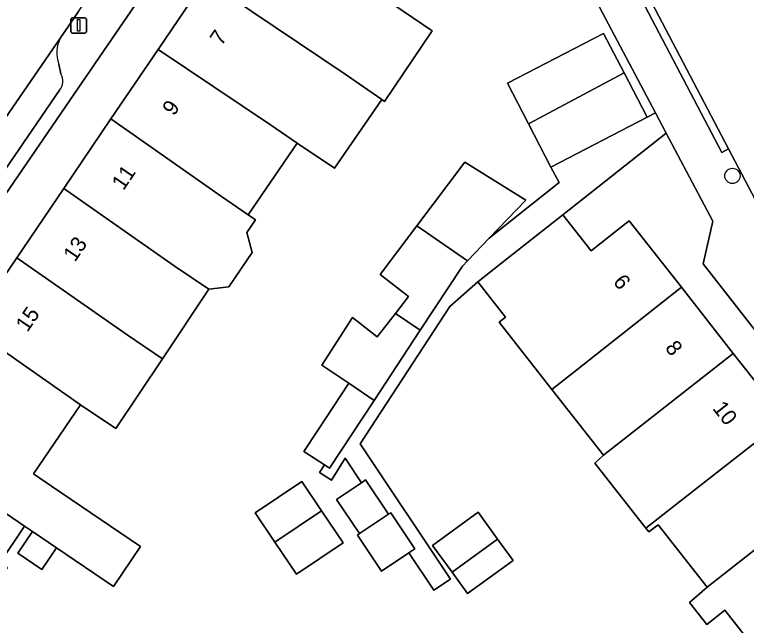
# Model space of a CAD drawing. Extents: x 157320 to 158835, y 386650 to 388491.
# Drawn here: x 157686.49 to 157733.59, y 387554.12 to 387593.4 of the extents above; entities that cross this region are included whole.
import ezdxf

# ---------------------------------------------------------------- set-up
doc = ezdxf.new("R2010")
doc.units = 0
for name, color, linetype in [('IMGEO_Boom', 7, 'Continuous'), ('IMGEO_Erf', 7, 'Continuous'), ('IMGEO_Lichtmast', 7, 'Continuous'), ('IMGEO_Pand', 7, 'Continuous'), ('IMGEO_Pand_nummerreeks', 7, 'Continuous'), ('IMGEO_Parkeervlak_open', 7, 'Continuous'), ('IMGEO_Rijbaan_lokaal_open', 7, 'Continuous'), ('IMGEO_Voetpad_open', 7, 'Continuous')]:
    doc.layers.add(name, color=color, linetype=linetype)

msp = doc.modelspace()

# ---------------------------------------------------------------- linework, layer by layer
at = {"layer": 'IMGEO_Boom'}
msp.add_circle((157732.692, 387583.024), 0.489, dxfattribs=at)
at = {"layer": 'IMGEO_Erf'}
for points in [[(157683.592, 387573.291), (157686.623, 387577.758), (157689.656, 387582.226), (157692.687, 387586.693), (157695.719, 387591.162), (157698.751, 387595.629), (157701.836, 387600.175), (157703.199, 387599.386), (157704.915, 387601.899), (157706.636, 387602.828), (157705.427, 387605.064), (157710.429, 387607.767), (157715.302, 387610.401), (157712.78, 387615.384), (157707.158, 387612.356), (157706.257, 387611.54), (157692.204, 387591.043), (157667.746, 387555.368)], [(157708.823, 387563.296), (157707.766, 387564.869), (157706.883, 387563.467), (157706.119, 387563.948), (157706.438, 387564.433), (157705.112, 387565.304), (157705.978, 387566.621), (157707.996, 387569.69), (157706.259, 387570.858), (157708.243, 387573.91), (157709.824, 387572.678), (157710.995, 387574.18), (157711.84, 387575.263), (157710.021, 387576.682), (157712.376, 387579.808), (157715.467, 387583.909), (157719.39, 387581.457), (157717.037, 387579.016), (157721.542, 387582.597), (157721.001, 387583.585), (157719.555, 387586.376), (157718.204, 387588.985), (157724.397, 387592.193), (157725.716, 387589.646), (157727.194, 387586.793), (157727.739, 387587.082), (157719.417, 387602.787)], [(157710.829, 387594.072), (157713.365, 387592.357), (157710.294, 387587.817), (157710.13, 387587.931), (157707.068, 387583.534), (157704.671, 387585.141), (157701.518, 387580.526), (157701.988, 387580.206), (157701.442, 387579.39), (157701.768, 387578.094), (157700.287, 387575.882), (157698.999, 387575.741), (157696.003, 387571.263), (157693.008, 387566.789), (157690.733, 387568.312), (157687.709, 387563.856), (157688.871, 387563.067), (157694.584, 387559.188), (157692.844, 387556.624), (157689.185, 387559.107), (157688.244, 387557.719), (157686.697, 387558.769), (157687.639, 387560.156), (157687.13, 387560.501), (157685.536, 387558.152)], [(157734.401, 387552.311), (157732.211, 387555.104), (157731.037, 387554.184), (157729.939, 387555.584), (157731.059, 387556.57), (157727.902, 387560.594), (157727.311, 387560.131), (157727.116, 387560.38), (157723.836, 387564.561), (157724.394, 387565.064), (157721.076, 387569.293), (157717.673, 387573.619), (157718.082, 387573.941), (157716.295, 387576.212), (157714.5, 387574.631), (157708.734, 387565.797), (157714.534, 387557.092), (157713.471, 387556.378), (157711.861, 387558.775), (157710.112, 387557.599), (157708.551, 387559.922), (157708.692, 387560.017), (157707.215, 387562.216), (157708.823, 387563.296)]]:
    msp.add_lwpolyline(points, dxfattribs=at)
for points in [[(157728.437, 387585.765), (157721.779, 387580.526), (157723.598, 387578.214), (157725.367, 387579.606), (157726.042, 387580.137), (157729.403, 387575.865), (157732.748, 387571.614), (157736.08, 387567.379), (157739.424, 387563.129), (157742.762, 387558.887), (157746.294, 387554.397), (157743.821, 387552.451), (157745.607, 387550.181), (157749.611, 387553.306), (157746.726, 387556.998), (157730.809, 387577.363), (157731.431, 387580.114)], [(157703.242, 387559.473), (157701.975, 387561.357), (157704.975, 387563.373), (157706.242, 387561.489), (157707.631, 387559.422), (157704.631, 387557.406)], [(157716.323, 387561.389), (157717.576, 387559.66), (157718.568, 387558.291), (157715.639, 387556.168), (157714.646, 387557.537), (157713.393, 387559.265)]]:
    msp.add_lwpolyline(points, close=True, dxfattribs=at)
at = {"layer": 'IMGEO_Lichtmast'}
for p, q in [((157690.115, 387592.301), (157690.115, 387593.101)), ((157690.115, 387593.101), (157690.115, 387592.301)), ((157690.215, 387593.201), (157691.005, 387593.201)), ((157691.005, 387593.201), (157690.215, 387593.201)), ((157691.105, 387593.101), (157691.105, 387592.301)), ((157691.105, 387592.301), (157691.105, 387593.101)), ((157691.005, 387592.201), (157690.215, 387592.201)), ((157690.215, 387592.201), (157691.005, 387592.201))]:
    msp.add_line(p, q, dxfattribs=at)
msp.add_lwpolyline([(157690.535, 387593.076), (157690.685, 387593.076), (157690.685, 387592.326), (157690.535, 387592.326), (157690.535, 387593.076)], dxfattribs=at)
for centre, start, end in [((157690.215, 387593.101), 90, 180), ((157690.215, 387593.101), 90, 180), ((157691.005, 387593.101), 0, 90), ((157691.005, 387593.101), 360, 90), ((157690.215, 387592.301), 180, 270), ((157690.215, 387592.301), 180, 270), ((157691.005, 387592.301), 270, 0), ((157691.005, 387592.301), 270, 0)]:
    msp.add_arc(centre, 0.1, start, end, dxfattribs=at)
at = {"layer": 'IMGEO_Pand'}
for points in [[(157709.14, 387595.226), (157709.21, 387595.329), (157703.199, 387599.386), (157701.836, 387600.175), (157698.751, 387595.629), (157707.759, 387589.578), (157710.13, 387587.931), (157710.294, 387587.817), (157713.365, 387592.357), (157710.829, 387594.072)], [(157698.751, 387595.629), (157695.719, 387591.162), (157702.953, 387586.313), (157704.671, 387585.141), (157707.068, 387583.534), (157710.13, 387587.931), (157707.759, 387589.578)], [(157725.716, 387589.646), (157724.397, 387592.193), (157718.204, 387588.985), (157719.555, 387586.376)], [(157692.687, 387586.693), (157699.802, 387581.697), (157701.518, 387580.526), (157704.671, 387585.141), (157702.953, 387586.313), (157695.719, 387591.162)], [(157725.716, 387589.646), (157719.555, 387586.376), (157721.001, 387583.585), (157727.194, 387586.793)], [(157699.802, 387581.697), (157692.687, 387586.693), (157689.656, 387582.226), (157696.763, 387577.245), (157698.999, 387575.741), (157700.287, 387575.882), (157701.768, 387578.094), (157701.442, 387579.39), (157701.988, 387580.206), (157701.518, 387580.526)], [(157719.39, 387581.457), (157715.467, 387583.909), (157712.376, 387579.808), (157715.631, 387577.556), (157717.037, 387579.016)], [(157698.999, 387575.741), (157696.763, 387577.245), (157689.656, 387582.226), (157686.623, 387577.758), (157693.726, 387572.794), (157696.003, 387571.263)], [(157729.403, 387575.865), (157726.042, 387580.137), (157725.367, 387579.606), (157723.598, 387578.214), (157721.779, 387580.526), (157717.85, 387577.435), (157716.295, 387576.212), (157718.082, 387573.941), (157717.673, 387573.619), (157721.076, 387569.293), (157722.669, 387570.543)], [(157710.995, 387574.18), (157712.602, 387573.104), (157715.312, 387577.224), (157715.631, 387577.556), (157712.376, 387579.808), (157710.021, 387576.682), (157711.84, 387575.263)], [(157683.592, 387573.291), (157690.733, 387568.312), (157693.008, 387566.789), (157696.003, 387571.263), (157693.726, 387572.794), (157686.623, 387577.758)], [(157724.394, 387565.064), (157725.983, 387566.318), (157732.748, 387571.614), (157729.403, 387575.865), (157722.669, 387570.543), (157721.076, 387569.293)], [(157712.602, 387573.104), (157710.995, 387574.18), (157709.824, 387572.678), (157708.243, 387573.91), (157706.259, 387570.858), (157707.996, 387569.69), (157709.632, 387568.589)], [(157690.733, 387568.312), (157683.592, 387573.291), (157680.423, 387568.621), (157683.052, 387566.836), (157681.403, 387564.406), (157687.13, 387560.501), (157687.639, 387560.156), (157689.185, 387559.107), (157692.844, 387556.624), (157694.584, 387559.188), (157688.871, 387563.067), (157687.709, 387563.856)], [(157724.394, 387565.064), (157723.836, 387564.561), (157727.116, 387560.38), (157729.298, 387562.094), (157736.08, 387567.379), (157732.748, 387571.614), (157725.983, 387566.318)], [(157709.632, 387568.589), (157707.996, 387569.69), (157705.978, 387566.621), (157705.112, 387565.304), (157706.438, 387564.433), (157706.76, 387564.221)], [(157731.059, 387556.57), (157739.424, 387563.129), (157736.08, 387567.379), (157729.298, 387562.094), (157727.116, 387560.38), (157727.311, 387560.131), (157727.902, 387560.594)], [(157681.146, 387554.299), (157682.886, 387553.184), (157686.029, 387557.817), (157685.536, 387558.152), (157687.13, 387560.501), (157681.403, 387564.406), (157679.759, 387561.983), (157677.05, 387563.822), (157673.928, 387559.222)], [(157703.242, 387559.473), (157706.242, 387561.489), (157704.975, 387563.373), (157701.975, 387561.357)], [(157708.823, 387563.296), (157707.215, 387562.216), (157708.692, 387560.017), (157710.558, 387561.271), (157709.081, 387563.47)], [(157731.059, 387556.57), (157729.939, 387555.584), (157731.037, 387554.184), (157732.211, 387555.104), (157734.401, 387552.311), (157735.993, 387553.592), (157742.762, 387558.887), (157739.424, 387563.129)], [(157706.242, 387561.489), (157703.242, 387559.473), (157704.631, 387557.406), (157707.631, 387559.422)], [(157710.697, 387561.365), (157710.558, 387561.271), (157708.692, 387560.017), (157708.551, 387559.922), (157710.112, 387557.599), (157711.861, 387558.775), (157712.258, 387559.042)], [(157717.576, 387559.66), (157716.323, 387561.389), (157713.393, 387559.265), (157714.646, 387557.537)], [(157689.185, 387559.107), (157687.639, 387560.156), (157686.697, 387558.769), (157688.244, 387557.719)], [(157717.576, 387559.66), (157714.646, 387557.537), (157715.639, 387556.168), (157718.568, 387558.291)]]:
    msp.add_lwpolyline(points, close=True, dxfattribs=at)
at = {"layer": 'IMGEO_Parkeervlak_open'}
for points in [[(157689.434, 387591.911), (157684.429, 387584.633), (157676.142, 387572.505)], [(157689.459, 387589.587), (157689.343, 387590.209)], [(157679.172, 387573.705), (157683.29, 387579.668), (157689.373, 387588.533)]]:
    msp.add_lwpolyline(points, dxfattribs=at)
for centre, radius, start, end in [((157691.364, 387590.954), 2.154, 153.6369, 200.2421), ((157688.758, 387589.114), 0.846, 316.6502, 34.0205)]:
    msp.add_arc(centre, radius, start, end, dxfattribs=at)
at = {"layer": 'IMGEO_Rijbaan_lokaal_open'}
for points in [[(157704.707, 387637.298), (157708.819, 387629.59), (157711.79, 387623.962), (157714.525, 387618.81), (157714.825, 387618.222), (157718.741, 387610.836), (157724.678, 387599.557), (157727.511, 387594.161), (157732.446, 387584.764), (157733.945, 387581.909), (157734.292, 387581.255)], [(157700.397, 387615.747), (157700.009, 387615.204), (157690.96, 387602.031), (157687.865, 387597.52), (157685.678, 387594.352), (157685.555, 387594.174), (157678.803, 387584.395), (157672.994, 387575.888), (157671.645, 387573.913), (157659.127, 387555.582), (157658.08, 387554.049), (157661.745, 387551.433), (157665.014, 387556.216), (157672.207, 387566.745), (157675.697, 387571.853), (157676.142, 387572.505), (157684.429, 387584.633), (157689.434, 387591.911), (157690.592, 387593.594), (157696.959, 387602.862), (157697.087, 387603.049), (157699.183, 387606.1), (157703.869, 387612.921)]]:
    msp.add_lwpolyline(points, dxfattribs=at)
at = {"layer": 'IMGEO_Voetpad_open'}
for points in [[(157714.825, 387618.222), (157714.525, 387618.81), (157713.606, 387618.322), (157711.124, 387622.997), (157710.561, 387622.698), (157710.003, 387622.401), (157712.088, 387618.361), (157711.546, 387618.057), (157712.78, 387615.384), (157715.302, 387610.401), (157719.417, 387602.787), (157727.739, 387587.082), (157728.437, 387585.765), (157731.431, 387580.114), (157730.809, 387577.363), (157746.726, 387556.998), (157749.611, 387553.306), (157750.654, 387551.925), (157752.186, 387553.14), (157752.394, 387553.414), (157752.798, 387553.945)], [(157692.204, 387591.043), (157706.257, 387611.54), (157707.158, 387612.356), (157712.78, 387615.384), (157711.546, 387618.057), (157706.219, 387615.068)], [(157734.292, 387581.255), (157733.945, 387581.909), (157732.446, 387584.764), (157732.004, 387584.532), (157727.069, 387593.929)], [(157690.592, 387593.594), (157689.434, 387591.911)], [(157667.075, 387556.941), (157667.746, 387555.368), (157692.204, 387591.043)], [(157689.343, 387590.209), (157689.459, 387589.587)], [(157689.373, 387588.533), (157683.29, 387579.668), (157679.172, 387573.705)]]:
    msp.add_lwpolyline(points, dxfattribs=at)
for points in [[(157732.446, 387584.764), (157727.511, 387594.161), (157727.069, 387593.929), (157732.004, 387584.532)], [(157728.437, 387585.765), (157727.739, 387587.082), (157727.194, 387586.793), (157721.001, 387583.585), (157721.542, 387582.597), (157717.037, 387579.016), (157715.631, 387577.556), (157715.312, 387577.224), (157712.602, 387573.104), (157709.632, 387568.589), (157706.76, 387564.221), (157706.438, 387564.433), (157706.119, 387563.948), (157706.883, 387563.467), (157707.766, 387564.869), (157708.823, 387563.296), (157709.081, 387563.47), (157710.558, 387561.271), (157710.697, 387561.365), (157712.258, 387559.042), (157711.861, 387558.775), (157713.471, 387556.378), (157714.534, 387557.092), (157708.734, 387565.797), (157714.5, 387574.631), (157716.295, 387576.212), (157717.85, 387577.435), (157721.779, 387580.526)]]:
    msp.add_lwpolyline(points, close=True, dxfattribs=at)
for centre, radius, start, end in [((157691.364, 387590.954), 2.154, 153.6369, 200.2421), ((157688.758, 387589.114), 0.846, 316.6502, 34.0205)]:
    msp.add_arc(centre, radius, start, end, dxfattribs=at)

# ---------------------------------------------------------------- texts
at = {"layer": 'IMGEO_Pand_nummerreeks'}
for s, rotation, p in [('7', 55.8405, (157699.808, 387591.343)), ('9', 55.8386, (157696.748, 387586.836)), ('11', 55.8405, (157693.495, 387582.043)), ('13', 55.8386, (157690.372, 387577.44)), ('6', 308.1953, (157724.966, 387576.2)), ('15', 55.8386, (157687.313, 387572.932)), ('8', 308.1953, (157728.312, 387571.947)), ('10', 308.1953, (157731.372, 387568.06))]:
    msp.add_text(s, height=1, rotation=rotation, dxfattribs=at).set_placement(p)

doc.saveas('drawing.dxf')
